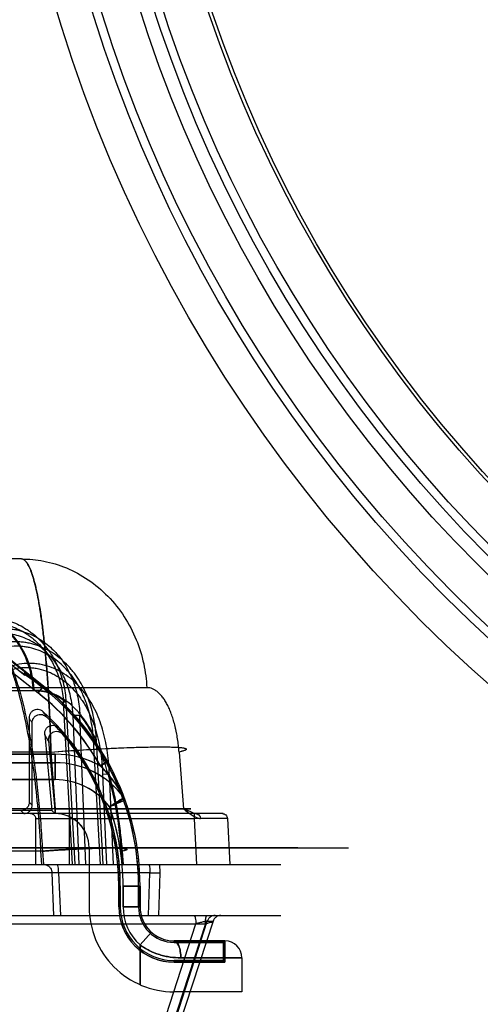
# Model space of a CAD drawing. Header units: millimetres. Extents: x 0 to 297, y 0 to 210.
# Tile 405 of 446: x 240.658 to 240.902, y 161.131 to 161.654. Entities that reach past the tile are written whole.
import ezdxf

# ---------------------------------------------------------------- set-up
doc = ezdxf.new("R2010")
doc.units = ezdxf.units.MM
doc.header["$LTSCALE"] = 16.335
doc.layers.get('0').update_dxf_attribs({"linetype": 'CONTINUOUS'})
for name, color, linetype in [('AXES_REF', 7, 'CONTINUOUS'), ('INTFCLR_1', 7, 'CONTINUOUS'), ('INTFCLR_144815', 7, 'CONTINUOUS'), ('INTFCLR_72935', 7, 'CONTINUOUS')]:
    doc.layers.add(name, color=color, linetype=linetype)

msp = doc.modelspace()

# ---------------------------------------------------------------- linework, layer by layer
at = {"color": 7, "linetype": 'Continuous'}
for centre, radius in [((241.415033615, 154.4105885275), 8.7262453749), ((241.415033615, 154.4105885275), 8.7255), ((241.415033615, 154.4105885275), 8.6696226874), ((241.415033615, 161.8787885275), 0.7695), ((241.415033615, 161.8787885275), 0.7515), ((241.415033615, 161.8787885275), 0.7272), ((241.415033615, 161.8787885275), 0.72), ((241.415033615, 161.8787885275), 0.7155), ((241.415033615, 161.8787885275), 0.693), ((241.415033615, 161.8787885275), 0.6912)]:
    msp.add_circle(centre, radius, dxfattribs=at)
at = {"color": 9, "linetype": 'Continuous'}
msp.add_circle((241.415033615, 161.8787885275), 0.747, dxfattribs=at)
at = {"color": 7, "linetype": 'Continuous'}
msp.add_arc((241.415033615, 154.4105885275), 8.64, 278.2771290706, 261.7228709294, dxfattribs=at)
at = {"layer": 'AXES_REF', "color": 9, "linetype": 'Continuous'}
msp.add_arc((241.415033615, 154.4105885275), 7.9600610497, 94.4118118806, 85.5881881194, dxfattribs=at)
at = {"layer": 'INTFCLR_1', "color": 9, "linetype": 'Continuous'}
for p, q in [((240.5687790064, 161.3803803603), (240.6704339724, 161.3001264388)), ((240.6676455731, 161.2965944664), (240.5754914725, 161.3693477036)), ((240.6704339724, 161.3001264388), (240.6676455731, 161.2965944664)), ((240.6767819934, 161.2640885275), (240.5937181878, 161.2640885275)), ((240.6767819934, 161.2505885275), (240.6767819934, 161.2640885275)), ((240.7045474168, 161.2601695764), (240.7006219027, 161.2579694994)), ((240.5834210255, 161.2595885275), (240.6767819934, 161.2595885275)), ((240.6767819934, 161.2505885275), (240.5834210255, 161.2505885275)), ((240.7105319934, 161.1941672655), (240.7113193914, 161.1941672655)), ((240.7127819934, 161.1830885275), (240.7127819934, 161.1941672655)), ((240.7127819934, 161.1941672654), (240.7217819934, 161.1941672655)), ((240.7217819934, 161.1941672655), (240.7217819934, 161.1830885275)), ((240.7105319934, 161.1830885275), (240.7113193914, 161.1830885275)), ((240.7127819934, 161.1830885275), (240.7217819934, 161.1830885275)), ((240.7277819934, 161.1696721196), (240.7217819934, 161.1629639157)), ((240.7217819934, 161.1629639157), (240.7217819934, 161.1418453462)), ((240.7397819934, 161.1643011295), (240.7397819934, 161.1650885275)), ((240.7667819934, 161.1650885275), (240.7397819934, 161.1650885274)), ((240.7757819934, 161.1560885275), (240.7433819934, 161.1560885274)), ((240.7757819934, 161.1560885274), (240.7757819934, 161.1380885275)), ((240.7397819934, 161.1546259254), (240.7397819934, 161.1538385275))]:
    msp.add_line(p, q, dxfattribs=at)
at = {"layer": 'INTFCLR_1', "color": 6, "linetype": 'Continuous'}
for p, q in [((240.67124764, 161.2745114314), (240.6750388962, 161.2341754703)), ((240.6731575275, 161.2711499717), (240.6767819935, 161.2325885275)), ((240.6750388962, 161.2341754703), (240.5956585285, 161.2341754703)), ((240.6750388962, 161.2341754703), (240.6767819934, 161.2325885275)), ((240.6767819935, 161.2325885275), (240.5956585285, 161.2325885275)), ((240.6947819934, 161.2145885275), (240.6947819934, 161.1830885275)), ((240.7105319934, 161.1941672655), (240.7105319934, 161.1830885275)), ((240.7113193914, 161.1830885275), (240.7113193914, 161.1941672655)), ((240.7209945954, 161.1941672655), (240.7209945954, 161.1830885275)), ((240.7397819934, 161.1643011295), (240.7659945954, 161.1643011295)), ((240.7667819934, 161.1650885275), (240.7659945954, 161.1643011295)), ((240.7659945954, 161.1546259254), (240.7659945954, 161.1643011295)), ((240.7667819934, 161.1650885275), (240.7667819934, 161.1538385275)), ((240.7659945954, 161.1546259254), (240.7397819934, 161.1546259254)), ((240.7397819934, 161.1538385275), (240.7667819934, 161.1538385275)), ((240.7667819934, 161.1538385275), (240.7659945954, 161.1546259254)), ((240.7757819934, 161.1380885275), (240.7397819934, 161.1380885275))]:
    msp.add_line(p, q, dxfattribs=at)
for centre, radius, start, end in [((240.5867819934, 161.1941672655), 0.134212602, 7.969999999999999e-08, 57.96701055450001), ((240.5867819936, 161.1941672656), 0.1304999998, 29.2687019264, 51.7098368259), ((240.5867819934, 161.1941672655), 0.124537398, 8.58e-08, 42.1835828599), ((240.5867819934, 161.1941672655), 0.12375, 0, 40.3671707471), ((240.6767819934, 161.2145885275), 0.018, 359.9999998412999, 89.9999998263), ((240.7397819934, 161.1830885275), 0.045, 179.9999999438, 270.0000000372), ((240.7397819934, 161.1830885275), 0.02925, 179.9999999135, 270.0000000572), ((240.7397819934, 161.1830885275), 0.028462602, 179.9999982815, 269.9999994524), ((240.7397819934, 161.1830885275), 0.018787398, 179.9999973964, 269.9999991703)]:
    msp.add_arc(centre, radius, start, end, dxfattribs=at)
at = {"layer": 'INTFCLR_1', "color": 9, "linetype": 'Continuous'}
for centre, radius, start, end in [((240.5867819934, 161.1941672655), 0.135, 4.8e-09, 51.70983681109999), ((240.5217874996, 161.1848120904), 0.1827065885, 29.3333055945, 30.5919308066), ((240.5167896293, 161.1845294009), 0.178756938, 28.9844215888, 30.2236357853), ((240.6767819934, 161.2145885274), 0.0495, 61.2091104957, 90.0000000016), ((240.6767819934, 161.2145885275), 0.045, 35.9421932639, 90.0000000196), ((240.6767819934, 161.2145885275), 0.036, 36.9379785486, 89.9999999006), ((240.9543153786, 160.8461217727), 0.4626661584, 121.4068663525, 122.5247898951), ((238.9523489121, 165.196655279), 4.3311386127, 293.8780516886, 293.9974452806), ((240.7095711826, 161.2383607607), 0.0045, 19.7944922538, 35.9421933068), ((240.5867819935, 161.1941672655), 0.126, 0, 19.4979757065), ((240.7397819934, 161.1830885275), 0.027, 179.9999999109, 228.1896851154), ((240.7397819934, 161.1830885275), 0.018, 180.0000000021, 270.0000000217), ((240.7667819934, 161.1560885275), 0.009000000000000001, 3.930000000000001e-08, 90.00000000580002)]:
    msp.add_arc(centre, radius, start, end, dxfattribs=at)
at = {"layer": 'INTFCLR_1', "color": 6, "linetype": 'Continuous'}
msp.add_ellipse((240.6145233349, 161.229306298), major_axis=(0.0559106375, 0.0708201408), ratio=0.8682237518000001, start_param=5e-10, end_param=0.1878270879, dxfattribs=at)
for points, knots in [([(240.6712476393, 161.2745114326), (240.6711977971, 161.2750417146), (240.6712659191, 161.2761001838), (240.6718665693, 161.2775273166), (240.6728722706, 161.2786253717), (240.6741660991, 161.2793038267), (240.6756322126, 161.2795094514), (240.6774051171, 161.2791624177), (240.6785274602, 161.2783870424), (240.6790638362, 161.2777951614)], [0, 0, 0, 0, 0.1412502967, 0.2754033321, 0.4031289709, 0.5283375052, 0.6553047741, 0.7881685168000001, 1, 1, 1, 1]), ([(240.6810682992, 161.2743180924), (240.6807093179, 161.2747403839), (240.6798455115, 161.2754833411), (240.6782905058, 161.2760935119), (240.676685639, 161.2761198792), (240.6751880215, 161.2755845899), (240.6740151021, 161.2745423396), (240.6732171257, 161.2730045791), (240.673095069, 161.2718144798), (240.6731575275, 161.2711499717)], [0, 0, 0, 0, 0.1447218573, 0.291633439, 0.4273440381, 0.5548339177, 0.6984010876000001, 0.8257248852, 1, 1, 1, 1])]:
    msp.add_open_spline(points, degree=3, knots=knots, dxfattribs=at)
at = {"layer": 'INTFCLR_1', "color": 9, "linetype": 'Continuous'}
for points, knots in [([(240.7006219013, 161.2579695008), (240.7012590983, 161.2573072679), (240.7025242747, 161.2559524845), (240.7043735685, 161.2538433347), (240.7061820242, 161.251636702), (240.7079286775, 161.2493448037), (240.7095852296, 161.2469952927), (240.7108731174, 161.2450122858), (240.7120849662, 161.243022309), (240.7127709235, 161.2418183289), (240.7132144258, 161.2410021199)], [0, 0, 0, 0, 0.1300951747, 0.2623599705, 0.3970211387, 0.5338913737, 0.6701900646, 0.8038829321, 0.8685247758, 1, 1, 1, 1]), ([(240.7217819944, 161.1629639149), (240.7225406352, 161.1624000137), (240.7241238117, 161.1613257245), (240.7274883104, 161.1594550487), (240.7306525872, 161.1581888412), (240.7334521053, 161.1573774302), (240.7353417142, 161.1569104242), (240.7386327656, 161.1562958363), (240.7414938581, 161.1560900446), (240.7433819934, 161.1560885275)], [0, 0, 0, 0, 0.1230810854, 0.2487228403, 0.5007835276, 0.5643916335, 0.6282307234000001, 0.7541487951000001, 1, 1, 1, 1]), ([(240.7433819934, 161.1560885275), (240.7433819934, 161.1571960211), (240.7432680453, 161.158847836), (240.7428265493, 161.1609919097), (240.7421843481, 161.1630698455), (240.7410035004, 161.1650885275), (240.7397819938, 161.1650885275)], [0, 0, 0, 0, 0.3274534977, 0.4897061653, 0.6388362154, 1, 1, 1, 1])]:
    msp.add_open_spline(points, degree=3, knots=knots, dxfattribs=at)
at = {"layer": 'INTFCLR_144815', "color": 9, "linetype": 'Continuous'}
for p, q in [((240.6589451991, 161.3675885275), (240.3729104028, 161.3675885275)), ((240.7253734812, 161.2993567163), (239.4518323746, 161.2993567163)), ((239.5301046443, 161.2979436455), (240.6656396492, 161.2979436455)), ((240.6811045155, 161.2918194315), (240.6826309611, 161.291921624)), ((240.6811045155, 161.2918194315), (240.6858610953, 161.2055885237)), ((240.6824557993, 161.2919136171), (240.6872200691, 161.2055885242)), ((240.6898614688, 161.2846561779), (240.6862869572, 161.2845619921)), ((240.6895217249, 161.2055885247), (240.6862869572, 161.2845619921)), ((240.6930979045, 161.2055885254), (240.6898614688, 161.2846561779)), ((240.6989030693, 161.2716092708), (240.6971049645, 161.2715052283)), ((240.7007555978, 161.205588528), (240.6971049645, 161.2715052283)), ((240.7022995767, 161.2055885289), (240.6986420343, 161.2715994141)), ((240.6745203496, 161.2652408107), (240.6301268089, 161.2652408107)), ((240.6745203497, 161.2652408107), (240.676732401, 161.235147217)), ((240.7424554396, 161.2652408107), (240.7447450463, 161.2351471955)), ((240.7054423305, 161.2534519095), (240.7019476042, 161.2533578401)), ((240.7019476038, 161.2533578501), (240.7039938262, 161.2055885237)), ((240.7054422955, 161.2534520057), (240.7074913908, 161.2055885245)), ((240.6767324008, 161.2351472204), (240.6290308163, 161.2351472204)), ((240.6767324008, 161.2351472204), (240.6767324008, 161.2325885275)), ((240.6767324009, 161.2351472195), (240.7473549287, 161.235121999)), ((240.7657795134, 161.2325885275), (240.567551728, 161.2325885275)), ((240.7504574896, 161.2298885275), (240.6661319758, 161.2298885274)), ((240.6664278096, 161.2298885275), (240.6664278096, 161.2055885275)), ((240.6841319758, 161.2325885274), (240.6841319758, 161.2055885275)), ((240.7504574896, 161.2325885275), (240.7504574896, 161.2298885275)), ((240.7680654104, 161.2300298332), (240.7504574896, 161.2298885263)), ((240.7504574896, 161.2298885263), (240.7517606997, 161.2055885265)), ((240.7680654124, 161.2300298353), (240.7537855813, 161.2300298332)), ((240.7680654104, 161.2300298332), (240.7693776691, 161.2055885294)), ((240.805378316, 161.2145099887), (240.3532477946, 161.2145099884)), ((240.8323762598, 161.2142743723), (240.3641395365, 161.2142743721)), ((240.6699963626, 161.2126538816), (240.6282324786, 161.2126538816)), ((240.6697825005, 161.2055885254), (240.6692621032, 161.2126538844)), ((240.6699964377, 161.2126538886), (240.6705171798, 161.2055885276)), ((240.7117104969, 161.2126538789), (240.7122425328, 161.2055885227)), ((240.7129680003, 161.2055885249), (240.7124355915, 161.212653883)), ((239.3401444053, 161.2055885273), (240.7963786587, 161.2055885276)), ((240.7321034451, 161.2055885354), (240.7321954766, 161.2012455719)), ((240.7269170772, 161.2012455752), (240.5422312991, 161.2012455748)), ((240.678617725, 161.2012455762), (240.6750551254, 161.2012455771)), ((240.6786177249, 161.2012455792), (240.6795392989, 161.1785885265)), ((240.7262857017, 161.1785885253), (240.7269170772, 161.2012455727)), ((240.7269170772, 161.2012455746), (240.7321954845, 161.2012455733)), ((240.7321954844, 161.2012455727), (240.7315650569, 161.1785885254)), ((239.3118787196, 161.1785885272), (240.7963776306, 161.1785885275)), ((240.631915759, 160.8040912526), (240.7513735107, 161.1741277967)), ((240.7564173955, 161.1741277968), (240.6355067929, 160.8040912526)), ((240.6370876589, 160.8027074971), (240.7574388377, 161.1755115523)), ((240.760469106, 161.1755115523), (240.6386542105, 160.8027074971)), ((240.647946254, 161.1741277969), (240.7564173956, 161.1741277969)), ((240.7574388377, 161.1755115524), (240.760469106, 161.1755115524)), ((240.7605703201, 161.1754861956), (240.7604929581, 161.1755119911))]:
    msp.add_line(p, q, dxfattribs=at)
at = {"layer": 'INTFCLR_144815', "color": 7, "linetype": 'Continuous'}
for p, q in [((240.7471009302, 161.2333289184), (240.7447454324, 161.2351472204)), ((240.7487293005, 161.2334536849), (240.7447454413, 161.2351472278)), ((240.7680654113, 161.2300298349), (240.7504574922, 161.229888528)), ((240.7517606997, 161.2055885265), (240.7595437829, 161.2055885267)), ((240.7595437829, 161.2055885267), (240.7693776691, 161.2055885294))]:
    msp.add_line(p, q, dxfattribs=at)
at = {"layer": 'INTFCLR_144815', "color": 6, "linetype": 'Continuous'}
msp.add_line((240.6750551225, 161.201245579), (240.6759756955, 161.1785885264), dxfattribs=at)
at = {"layer": 'INTFCLR_144815', "color": 9, "linetype": 'Continuous'}
for points, knots in [([(240.6745203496, 161.2652408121), (240.6744763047, 161.2670322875), (240.674402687, 161.2697152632), (240.6742891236, 161.2732857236), (240.6741063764, 161.2785398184), (240.6737818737, 161.2862551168), (240.6732361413, 161.2963127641), (240.6727397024, 161.3036826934), (240.6723722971, 161.3084813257), (240.6721240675, 161.3115699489), (240.6716789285, 161.3167399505), (240.6709885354, 161.323778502), (240.6700620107, 161.3317258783), (240.6692799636, 161.3373713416), (240.6687256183, 161.3409237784), (240.668368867, 161.3431086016), (240.6677545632, 161.3466261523), (240.6668404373, 161.3512158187), (240.6656529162, 161.3560917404), (240.6646641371, 161.3593402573), (240.6639679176, 161.3612319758), (240.6635481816, 161.3622921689), (240.6628614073, 161.3638457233), (240.6618598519, 161.3656308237), (240.6605333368, 161.3671471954), (240.6594252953, 161.3675885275), (240.6589451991, 161.3675885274)], [0, 0, 0, 0, 0.0510542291, 0.0764656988, 0.1017730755, 0.2008328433, 0.2964614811, 0.3887282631, 0.411268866, 0.4335735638, 0.477006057, 0.5591051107, 0.63505216, 0.7049456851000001, 0.7214605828, 0.7374846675, 0.7680145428, 0.8231897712, 0.8707761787, 0.9109480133, 0.9198311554, 0.9281998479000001, 0.9434305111, 0.968202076, 0.9863221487, 1, 1, 1, 1]), ([(240.6589451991, 161.3675885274), (240.6628836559, 161.3675885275), (240.6710241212, 161.3668023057), (240.6830755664, 161.3631582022), (240.6946848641, 161.356867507), (240.7051129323, 161.348082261), (240.7137197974, 161.3372574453), (240.7200767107, 161.3250705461), (240.7240296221, 161.3122958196), (240.7251677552, 161.3036056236), (240.7253734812, 161.2993567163)], [0, 0, 0, 0, 0.1126275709, 0.232195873, 0.3577199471, 0.4875755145, 0.6194790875, 0.750682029, 0.8783521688, 1, 1, 1, 1]), ([(240.6589451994, 161.3675885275), (240.6594260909, 161.3675885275), (240.6605405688, 161.3671439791), (240.661561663, 161.3659695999), (240.6623885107, 161.3646923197), (240.6633212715, 161.3629026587), (240.6644317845, 161.360099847), (240.6654071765, 161.3568983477), (240.6660718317, 161.3543427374), (240.6664657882, 161.3527035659), (240.66709466, 161.3499446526), (240.6679902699, 161.3454348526), (240.6690652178, 161.3389244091), (240.669791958, 161.3336733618), (240.6702600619, 161.3299305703), (240.6705804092, 161.3272545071), (240.671128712, 161.3223581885), (240.6718421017, 161.3150631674), (240.6724580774, 161.307524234), (240.6728476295, 161.3020373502), (240.6730615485, 161.2987863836), (240.6733742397, 161.2937767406), (240.673787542, 161.286135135), (240.6742218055, 161.2757773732), (240.6744333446, 161.2687825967), (240.6745203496, 161.2652408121)], [0, 0, 0, 0, 0.013700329, 0.0319896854, 0.0436476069, 0.0570671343, 0.0893925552, 0.1293707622, 0.1523525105, 0.1646162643, 0.1773984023, 0.2329669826, 0.2955698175, 0.3653665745, 0.3839757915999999, 0.4030306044, 0.4421500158, 0.5243389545, 0.6118418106, 0.6576374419, 0.6810495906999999, 0.7046601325, 0.8006369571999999, 0.8990660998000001, 1, 1, 1, 1]), ([(240.6252715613, 161.3405885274), (240.6276274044, 161.3405885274), (240.6325064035, 161.3400951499), (240.6397231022, 161.3378097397), (240.6466692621, 161.3338677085), (240.6529009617, 161.3283697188), (240.6580387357, 161.3216033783), (240.6618305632, 161.3139940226), (240.6638160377, 161.3072761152), (240.6645968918, 161.3025472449), (240.6648399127, 161.3002241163), (240.6649382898, 161.2989167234), (240.6649746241, 161.2982672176), (240.6649896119, 161.2979436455)], [0, 0, 0, 0, 0.1100914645, 0.2273674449, 0.3512897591, 0.4805754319, 0.6130534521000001, 0.7458289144, 0.8757367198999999, 0.9387342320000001, 0.9696026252, 0.9848628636, 1, 1, 1, 1]), ([(240.6656396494, 161.2979436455), (240.6655167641, 161.3005975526), (240.6648386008, 161.3060181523), (240.6624819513, 161.3139928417), (240.6586912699, 161.3216034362), (240.6535555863, 161.3283694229), (240.6473255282, 161.3338675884), (240.6403837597, 161.3378095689), (240.6342740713, 161.3397436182), (240.6300234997, 161.3403853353), (240.6276707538, 161.3405599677), (240.6265106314, 161.3405885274), (240.6259355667, 161.3405885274)], [0, 0, 0, 0, 0.1241681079, 0.2540877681, 0.3868697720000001, 0.5193465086, 0.6486219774, 0.7725260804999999, 0.8897785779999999, 0.9457892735, 0.9731232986, 1, 1, 1, 1]), ([(240.6368237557, 161.3362812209), (240.6396470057, 161.336608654), (240.6439696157, 161.336600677), (240.6488926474, 161.3357196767), (240.6516664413, 161.3349725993), (240.6557755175, 161.333608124), (240.6597051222, 161.3316482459), (240.6633111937, 161.3291928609), (240.6656591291, 161.3274036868), (240.6684230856, 161.3249290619), (240.6709302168, 161.3221714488), (240.6727811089, 161.3198042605), (240.6754022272, 161.3160873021), (240.6775749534, 161.3120368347), (240.679264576, 161.3077839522), (240.680272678, 161.304864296), (240.6816921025, 161.2996342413), (240.6823090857, 161.2950049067), (240.6824557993, 161.291913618)], [0, 0, 0, 0, 0.1195687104, 0.1796928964, 0.2100658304, 0.2403376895, 0.3618120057, 0.3928294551, 0.4238606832, 0.485935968, 0.5486059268, 0.5803730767, 0.612299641, 0.7399176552, 0.772238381, 0.8048151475, 0.8698047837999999, 1, 1, 1, 1]), ([(240.63792178, 161.3337144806), (240.6405778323, 161.3340220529), (240.644645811, 161.3340124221), (240.6492789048, 161.3331803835), (240.6518912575, 161.3324751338), (240.6557647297, 161.3311873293), (240.6594697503, 161.3293380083), (240.6628722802, 161.327023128), (240.6650899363, 161.3253353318), (240.6677017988, 161.3230002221), (240.6700744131, 161.3203994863), (240.6718272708, 161.3181659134), (240.6743133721, 161.314657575), (240.6763796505, 161.3108345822), (240.6779943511, 161.306819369), (240.6789608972, 161.3040617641), (240.6803302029, 161.2991199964), (240.6809427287, 161.2947438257), (240.6811045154, 161.2918194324)], [0, 0, 0, 0, 0.1191395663, 0.1791054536, 0.2094124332, 0.2396275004, 0.3609596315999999, 0.3919631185, 0.4229886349, 0.4850747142, 0.5477804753, 0.5795754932, 0.6115362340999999, 0.7393483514, 0.7717279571, 0.8043681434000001, 0.8694952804, 1, 1, 1, 1]), ([(240.6862869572, 161.2845619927), (240.6861611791, 161.2876274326), (240.6856113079, 161.2922140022), (240.6843006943, 161.2974133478), (240.6833603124, 161.3003194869), (240.6817753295, 161.3045536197), (240.6793731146, 161.3092553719), (240.6763264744, 161.3135024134), (240.674414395, 161.315768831), (240.671426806, 161.3189507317), (240.6680191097, 161.3217175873), (240.6642980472, 161.3239243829), (240.6617541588, 161.3252346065), (240.6584580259, 161.3265714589), (240.655034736, 161.3274888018), (240.6522464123, 161.3279603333), (240.6480254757, 161.3284029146), (240.6444408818, 161.3282019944), (240.6416620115, 161.3276885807)], [0, 0, 0, 0, 0.1307039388, 0.1956436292, 0.228211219, 0.2607779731, 0.3882428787, 0.4514455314, 0.4831291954, 0.5144954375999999, 0.6373872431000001, 0.6680726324, 0.6987582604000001, 0.7592205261, 0.8192108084, 0.8493332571, 0.8796108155, 1, 1, 1, 1]), ([(240.6427600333, 161.330132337), (240.6457161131, 161.330676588), (240.6495273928, 161.3308913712), (240.6540155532, 161.3304249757), (240.6569767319, 161.3299275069), (240.6606100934, 161.3289585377), (240.664107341, 161.3275450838), (240.6668047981, 161.3261599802), (240.6707437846, 161.3238286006), (240.6743498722, 161.3209051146), (240.6775063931, 161.3175407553), (240.6795227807, 161.3151469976), (240.6827299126, 161.3106653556), (240.6852484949, 161.3057023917), (240.686899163, 161.3012358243), (240.6878736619, 161.2981737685), (240.6892194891, 161.2927015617), (240.6897598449, 161.2878769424), (240.6898614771, 161.2846561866)], [0, 0, 0, 0, 0.1211895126, 0.151636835, 0.1819146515, 0.2421699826, 0.3028393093, 0.3336065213, 0.3643565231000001, 0.4873455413, 0.5186998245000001, 0.5503572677, 0.6134640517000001, 0.7405722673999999, 0.7730161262, 0.8054479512, 0.8700775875, 1, 1, 1, 1]), ([(240.6692620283, 161.2126538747), (240.6691804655, 161.2143140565), (240.669003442, 161.2176273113), (240.6685955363, 161.2241947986), (240.6677541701, 161.2353791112), (240.6664766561, 161.2479175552), (240.6650524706, 161.25865517), (240.6642727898, 161.2638700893), (240.6638091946, 161.2667972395), (240.6626747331, 161.2736957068), (240.6605685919, 161.2847282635), (240.6577202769, 161.296043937), (240.655602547, 161.3029960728), (240.6542273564, 161.3071973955), (240.6518270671, 161.3137936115), (240.6481805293, 161.3219404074), (240.6445939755, 161.327733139), (240.6427600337, 161.3301323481)], [0, 0, 0, 0, 0.0409634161, 0.0817682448, 0.1621610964, 0.3173623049, 0.3922819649, 0.429081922, 0.4473061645, 0.4653182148, 0.6013741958, 0.7239826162, 0.7526347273, 0.7804673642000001, 0.8329182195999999, 0.9255775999, 1, 1, 1, 1]), ([(240.698642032, 161.2715994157), (240.6984891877, 161.2750754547), (240.6977424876, 161.2820161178), (240.6957645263, 161.2896356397), (240.6939232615, 161.2945315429), (240.6925526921, 161.2977368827), (240.6905798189, 161.3016042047), (240.6882453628, 161.3052588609), (240.6861598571, 161.3080237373), (240.6839433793, 161.3106576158), (240.6809318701, 161.3136906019), (240.6776023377, 161.3163415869), (240.6747664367, 161.3182025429), (240.6718229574, 161.3198761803), (240.6679716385, 161.3215934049), (240.6639374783, 161.3227721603), (240.6606417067, 161.3233692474), (240.6573035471, 161.3237323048), (240.6530893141, 161.3237338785), (240.6497551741, 161.3232474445), (240.6481138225, 161.3228860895)], [0, 0, 0, 0, 0.1270359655, 0.2540180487, 0.2860764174, 0.3179689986, 0.3812600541, 0.4443491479, 0.4760170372, 0.5076518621, 0.569982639, 0.6317207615, 0.6626474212, 0.6937541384, 0.7552738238, 0.8161324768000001, 0.8466883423, 0.8774741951, 0.9386376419, 1, 1, 1, 1]), ([(240.6971049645, 161.2715052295), (240.6969185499, 161.2748549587), (240.6961440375, 161.2815254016), (240.6942048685, 161.288842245), (240.6924233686, 161.2935329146), (240.6911041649, 161.2965956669), (240.6892144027, 161.300287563), (240.6869854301, 161.3037753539), (240.6849990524, 161.3064122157), (240.6828929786, 161.3089212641), (240.6800359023, 161.3118084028), (240.6768815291, 161.3143341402), (240.6741977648, 161.3161067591), (240.6714162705, 161.3176985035), (240.6677816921, 161.3193343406), (240.6639749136, 161.3204579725), (240.6608679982, 161.3210296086), (240.6577250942, 161.321378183), (240.6537599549, 161.3213866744), (240.6506238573, 161.3209283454), (240.6490812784, 161.3205872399)], [0, 0, 0, 0, 0.128678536, 0.2567629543, 0.2890226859, 0.3210857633, 0.3846329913, 0.4478671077, 0.4795655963, 0.5112040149, 0.5734604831, 0.6350153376, 0.6658081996, 0.6967504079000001, 0.7578619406, 0.8182111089, 0.8484726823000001, 0.8789389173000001, 0.9394047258, 1, 1, 1, 1]), ([(240.7054423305, 161.2534519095), (240.7053225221, 161.2572307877), (240.7048934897, 161.2629040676), (240.7038233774, 161.2694492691), (240.7030214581, 161.2731645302), (240.7016247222, 161.2786649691), (240.6993863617, 161.2849280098), (240.6963060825, 161.2907851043), (240.6942884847, 161.2939814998), (240.6921081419, 161.2970477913), (240.689673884, 161.2999143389), (240.6869884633, 161.3025263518), (240.684151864, 161.3049397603), (240.6810831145, 161.3070503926), (240.6778152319, 161.3087948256), (240.6744388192, 161.3102762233), (240.6709026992, 161.3113504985), (240.6672793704, 161.3119752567), (240.6636134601, 161.3122947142), (240.6589877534, 161.3121085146), (240.6553664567, 161.3113373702), (240.6535971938, 161.3108060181)], [0, 0, 0, 0, 0.1263176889, 0.1896567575, 0.2214533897, 0.2532710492, 0.3792700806, 0.4423517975, 0.4740328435, 0.5054936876, 0.5680123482, 0.5993182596, 0.6305764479, 0.6923759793, 0.7232559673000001, 0.7542350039, 0.8154680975, 0.8460950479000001, 0.8769616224, 0.9382797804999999, 1, 1, 1, 1]), ([(240.6526297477, 161.308748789), (240.6542902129, 161.3092534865), (240.6576933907, 161.309984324), (240.6620435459, 161.3101553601), (240.6654934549, 161.309846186), (240.668909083, 161.3092447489), (240.6722443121, 161.3082152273), (240.6754300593, 161.3067977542), (240.6785199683, 161.3051265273), (240.6814245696, 161.303107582), (240.6841092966, 161.3007967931), (240.6866596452, 161.2982939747), (240.6889731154, 161.2955461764), (240.6910496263, 161.2926067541), (240.6929774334, 161.2895361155), (240.6959331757, 161.2838937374), (240.698095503, 161.2778599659), (240.6994609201, 161.2725506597), (240.7002545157, 161.2689490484), (240.701334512, 161.2625770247), (240.7017831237, 161.2570478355), (240.7019476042, 161.2533578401)], [0, 0, 0, 0, 0.0605759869, 0.1208195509, 0.1511838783, 0.1813429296, 0.2417568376, 0.2723830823, 0.3029546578, 0.364270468, 0.395354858, 0.4265274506, 0.488916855, 0.5203769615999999, 0.5521029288, 0.6154045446, 0.7423768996, 0.7745526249, 0.8067629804, 0.8710742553, 1, 1, 1, 1]), ([(240.6535971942, 161.3108060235), (240.6546558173, 161.3080220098), (240.6561805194, 161.3035477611), (240.657774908, 161.2981481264), (240.6587199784, 161.2946935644), (240.6601597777, 161.2891477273), (240.6617321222, 161.2821958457), (240.6632600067, 161.2742942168), (240.6643455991, 161.2680539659), (240.6653196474, 161.2618480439), (240.6665752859, 161.252879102), (240.66791577, 161.2413286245), (240.6691638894, 161.2271300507), (240.6697570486, 161.2175230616), (240.6699964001, 161.2126538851)], [0, 0, 0, 0, 0.0894776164, 0.1418886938, 0.1691245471, 0.1970664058, 0.3140128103, 0.3831519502, 0.4388267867, 0.5042844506, 0.5718586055, 0.7108822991, 0.8535472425, 1, 1, 1, 1]), ([(240.6649896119, 161.2979436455), (240.6665319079, 161.2979428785), (240.6696154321, 161.2976953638), (240.6741404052, 161.2965401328), (240.6784762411, 161.294620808), (240.6811647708, 161.2928838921), (240.6824557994, 161.2919136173)], [0, 0, 0, 0, 0.2462311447, 0.4912230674, 0.7421633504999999, 1, 1, 1, 1]), ([(240.6986420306, 161.2715994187), (240.6976782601, 161.2735937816), (240.6956249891, 161.2774660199), (240.6929364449, 161.2815692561), (240.6910014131, 161.2841049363), (240.6901201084, 161.2851921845), (240.6891494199, 161.2863266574), (240.6872400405, 161.2884227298), (240.6841562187, 161.2912901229), (240.6804909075, 161.2938022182), (240.6778327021, 161.2951741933), (240.6763069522, 161.2958418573), (240.6740288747, 161.2967241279), (240.6704911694, 161.2976704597), (240.6672536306, 161.2979436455), (240.6656396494, 161.2979436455)], [0, 0, 0, 0, 0.1489683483, 0.2944108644, 0.3292432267, 0.3634630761, 0.3885221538, 0.4296476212, 0.5541283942, 0.6707652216, 0.727181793, 0.7550842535, 0.7827361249, 0.8914540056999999, 1, 1, 1, 1]), ([(240.7424554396, 161.2652408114), (240.742365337, 161.2664231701), (240.7421428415, 161.2687600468), (240.7416795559, 161.2722150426), (240.7412352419, 161.274758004), (240.7408984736, 161.2764235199), (240.7406669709, 161.2775084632), (240.7402430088, 161.2793445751), (240.7395706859, 161.2818676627), (240.7387940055, 161.2842938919), (240.7381176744, 161.2861352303), (240.7374299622, 161.2878485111), (240.736522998, 161.2898389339), (240.735334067, 161.2920170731), (240.7342605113, 161.293648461), (240.7333617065, 161.2948117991), (240.7324836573, 161.2958322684), (240.7313555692, 161.296938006), (240.7301376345, 161.2978444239), (240.7291437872, 161.2984123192), (240.7281670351, 161.2988647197), (240.7269146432, 161.2992520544), (240.725881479, 161.2993563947), (240.7253734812, 161.2993567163)], [0, 0, 0, 0, 0.08712088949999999, 0.1724187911, 0.2560556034, 0.2767237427, 0.2972609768, 0.3375601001, 0.4151643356, 0.4890306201, 0.5246350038, 0.559266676, 0.6246546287, 0.6852087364, 0.7414200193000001, 0.76791806, 0.7931714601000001, 0.8402918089, 0.8836711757, 0.9042761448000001, 0.9242977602, 0.9626769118, 1, 1, 1, 1]), ([(240.6898615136, 161.2846562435), (240.6913030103, 161.2828715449), (240.693515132, 161.279723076), (240.6958472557, 161.2757052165), (240.6973149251, 161.2728908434), (240.6995410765, 161.2683014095), (240.7025539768, 161.2607956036), (240.7048034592, 161.253375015), (240.7060066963, 161.2487504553), (240.7064951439, 161.2468002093), (240.7073151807, 161.2433291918), (240.7088095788, 161.2361877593), (240.7101487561, 161.2278215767), (240.7110241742, 161.2203512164), (240.7114453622, 161.2159707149), (240.7116270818, 161.21376102), (240.711710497, 161.212653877)], [0, 0, 0, 0, 0.090281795, 0.150978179, 0.1827391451, 0.2151716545, 0.3516918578, 0.5004393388, 0.5199902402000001, 0.5397442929, 0.5795570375, 0.6603392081, 0.82682356, 0.9127508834, 0.9563068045, 1, 1, 1, 1]), ([(240.6745203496, 161.2652408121), (240.6795971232, 161.2656136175), (240.6899345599, 161.2663156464), (240.7028361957, 161.2670383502), (240.7130779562, 161.2674938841), (240.7202672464, 161.2677494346), (240.7268424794, 161.2679095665), (240.7326195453, 161.2679712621), (240.7374533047, 161.2679267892), (240.7408323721, 161.2678082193), (240.7429933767, 161.2676413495), (240.7441828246, 161.2675165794), (240.7451264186, 161.2673423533), (240.745793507, 161.2672139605), (240.7465818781, 161.2667341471), (240.7455298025, 161.2660452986), (240.7443483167, 161.2657276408), (240.7431446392, 161.2653970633), (240.7424554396, 161.2652408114)], [0, 0, 0, 0, 0.2001520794, 0.4073868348, 0.5080600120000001, 0.6032432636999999, 0.6902388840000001, 0.7666588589, 0.830409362, 0.8802503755, 0.8996750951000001, 0.9154428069, 0.9276356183, 0.9363697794, 0.9447333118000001, 0.9535089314, 0.9722135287, 1, 1, 1, 1]), ([(240.6745203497, 161.2652408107), (240.6801511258, 161.2656542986), (240.6910970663, 161.2663913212), (240.7044953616, 161.2671221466), (240.7145158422, 161.267549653), (240.7212534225, 161.2677768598), (240.7273322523, 161.2679165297), (240.7326680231, 161.2679684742), (240.7371811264, 161.2679307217), (240.7408230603, 161.2678120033), (240.7435082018, 161.2676059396), (240.7451968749, 161.2673720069), (240.7459904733, 161.2670995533), (240.7463376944, 161.2668966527), (240.7463055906, 161.2665500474), (240.7459530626, 161.2663276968), (240.7454389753, 161.2660724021), (240.7446564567, 161.2658070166), (240.7436415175, 161.2655191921), (240.7428771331, 161.265336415), (240.7424554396, 161.2652408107)], [0, 0, 0, 0, 0.2218662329, 0.4311005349, 0.5272704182, 0.6159927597, 0.6960067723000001, 0.7662186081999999, 0.8256320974, 0.8734663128, 0.9090779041, 0.9321468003, 0.9390321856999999, 0.943167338, 0.9461165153, 0.9508379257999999, 0.9584446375, 0.9691545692, 0.983008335, 1, 1, 1, 1]), ([(240.7124355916, 161.2126538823), (240.7121906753, 161.2159033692), (240.7115771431, 161.2223186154), (240.7102741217, 161.231790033), (240.7088677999, 161.2394860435), (240.7075480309, 161.245457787), (240.7065212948, 161.2495952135), (240.7057932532, 161.2522385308), (240.7054424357, 161.2534516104)], [0, 0, 0, 0, 0.235788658, 0.4661480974, 0.691585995, 0.8016394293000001, 0.9086289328, 1, 1, 1, 1]), ([(240.7447454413, 161.2351472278), (240.7454510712, 161.2351413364), (240.7465077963, 161.2351303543), (240.7476293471, 161.2351202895), (240.7493212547, 161.2350805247), (240.7472593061, 161.2350672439), (240.7458815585, 161.23505918), (240.7432963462, 161.2350516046), (240.7405580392, 161.2350482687), (240.7378278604, 161.2350464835), (240.7345321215, 161.2350457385), (240.7299115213, 161.2350474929), (240.7255386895, 161.2350509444), (240.7223834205, 161.2350544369), (240.7201036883, 161.2350571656), (240.7159215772, 161.235062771), (240.7096870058, 161.2350724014), (240.7039358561, 161.2350833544), (240.699951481, 161.235091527), (240.69720262, 161.2350972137), (240.6923262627, 161.2351075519), (240.6852706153, 161.235125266), (240.6795975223, 161.2351394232), (240.6767324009, 161.2351472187)], [0, 0, 0, 0, 0.0279237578, 0.0388277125, 0.0514394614, 0.06924433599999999, 0.0819776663, 0.1170287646, 0.1645904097, 0.1931085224, 0.2245699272, 0.2951622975, 0.3758634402, 0.3976372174, 0.4200189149, 0.4660761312, 0.5631292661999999, 0.6667302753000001, 0.6936577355, 0.7207970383, 0.7755068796, 0.8866226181, 1, 1, 1, 1]), ([(240.6637721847, 161.2325885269), (240.664049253, 161.2325885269), (240.6646082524, 161.2324986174), (240.6653606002, 161.23210789), (240.6659575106, 161.2314999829), (240.6663400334, 161.2307359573), (240.6664278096, 161.2301699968), (240.6664278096, 161.2298885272)], [0, 0, 0, 0, 0.1984212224, 0.39744828, 0.5974517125, 0.7984267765, 1, 1, 1, 1]), ([(240.7512029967, 161.232588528), (240.7515167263, 161.232588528), (240.7521784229, 161.2324608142), (240.753036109, 161.231891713), (240.7536164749, 161.2310283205), (240.7537692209, 161.2303557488), (240.7537855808, 161.2300298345)], [0, 0, 0, 0, 0.2360867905, 0.4931181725, 0.7544352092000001, 1, 1, 1, 1]), ([(240.7654306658, 161.2325885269), (240.7657505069, 161.2325885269), (240.7664230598, 161.2324616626), (240.7672977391, 161.231894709), (240.7678919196, 161.2310310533), (240.7680487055, 161.2303560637), (240.7680654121, 161.2300298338)], [0, 0, 0, 0, 0.238267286, 0.4963132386, 0.7566549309, 1, 1, 1, 1]), ([(240.711710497, 161.212653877), (240.712046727, 161.2127300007), (240.7126409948, 161.2128665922), (240.7134004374, 161.2131212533), (240.7138958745, 161.213279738), (240.7143380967, 161.2137565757), (240.7126347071, 161.2141613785), (240.7112848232, 161.2142112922), (240.7085581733, 161.2143467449), (240.7055996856, 161.2143581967), (240.7019671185, 161.2143253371), (240.6978640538, 161.2142232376), (240.6933674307, 161.214063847), (240.6886136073, 161.2138521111), (240.6837240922, 161.2135965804), (240.6772576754, 161.2132150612), (240.672435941, 161.21288713), (240.6692620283, 161.2126538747)], [0, 0, 0, 0, 0.0216891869, 0.0384882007, 0.0497822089, 0.0556104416, 0.0722442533, 0.1195311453, 0.1693476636, 0.2330897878, 0.3095170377, 0.3965332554, 0.4917474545, 0.5924582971, 0.6959512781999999, 0.7997757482, 1, 1, 1, 1]), ([(240.6699964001, 161.2126538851), (240.6707671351, 161.212710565), (240.6723260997, 161.2128230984), (240.6755017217, 161.2130436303), (240.6795543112, 161.2133077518), (240.6844621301, 161.2135974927), (240.6893529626, 161.2138533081), (240.6941079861, 161.2140652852), (240.6986055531, 161.21422484), (240.7027091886, 161.2143271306), (240.7063417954, 161.2143598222), (240.7092998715, 161.2143489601), (240.7120247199, 161.2142117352), (240.7133736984, 161.2141660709), (240.715072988, 161.2137552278), (240.7146267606, 161.2132806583), (240.714130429, 161.2131216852), (240.7133681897, 161.212866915), (240.7127725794, 161.2127300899), (240.7124355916, 161.2126538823)], [0, 0, 0, 0, 0.0486125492, 0.0983187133, 0.2002375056, 0.3040715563, 0.4075742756, 0.5082928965, 0.6035104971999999, 0.6905233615, 0.7669385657, 0.8306584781, 0.8804425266, 0.9276635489, 0.9442273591, 0.9500869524, 0.9614238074, 0.9782671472, 1, 1, 1, 1]), ([(240.6706344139, 161.2055885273), (240.6714598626, 161.2055885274), (240.6729152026, 161.2051528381), (240.674556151, 161.2035346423), (240.6750264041, 161.2020822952), (240.6750551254, 161.2012455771)], [0, 0, 0, 0, 0.3656769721, 0.6291122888, 1, 1, 1, 1]), ([(240.678617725, 161.2012455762), (240.6786159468, 161.201512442), (240.6785989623, 161.2023047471), (240.6784837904, 161.2036510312), (240.6783121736, 161.2047231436), (240.6779656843, 161.2055885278), (240.6777596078, 161.2055885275)], [0, 0, 0, 0, 0.1771615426, 0.5299950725, 0.8631970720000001, 1, 1, 1, 1]), ([(240.7263586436, 161.2055885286), (240.7265080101, 161.2055885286), (240.7267956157, 161.2050699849), (240.7269671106, 161.2036901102), (240.7269823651, 161.202275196), (240.7269170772, 161.2012455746)], [0, 0, 0, 0, 0.09977853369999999, 0.3108199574, 1, 1, 1, 1]), ([(240.7503612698, 161.1785885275), (240.7505229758, 161.1785885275), (240.75089434, 161.1780899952), (240.7512420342, 161.1766396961), (240.7513714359, 161.1751847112), (240.7513735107, 161.1741277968)], [0, 0, 0, 0, 0.1031172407, 0.3260215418, 1, 1, 1, 1]), ([(240.7564173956, 161.1741277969), (240.7564184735, 161.1746768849), (240.7564851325, 161.1759823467), (240.7566609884, 161.1773190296), (240.7571257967, 161.1785885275), (240.7574296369, 161.1785885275)], [0, 0, 0, 0, 0.3517099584, 0.805380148, 1, 1, 1, 1]), ([(240.7615453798, 161.1785885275), (240.7611046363, 161.1785885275), (240.760191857, 161.1784439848), (240.758948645, 161.1777977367), (240.7579672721, 161.1767831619), (240.7575512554, 161.1759420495), (240.7574124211, 161.1755119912)], [0, 0, 0, 0, 0.2409787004, 0.4956984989, 0.7529145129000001, 1, 1, 1, 1]), ([(240.7615984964, 161.1785885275), (240.7611549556, 161.1785885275), (240.7602370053, 161.1784441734), (240.7589860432, 161.1777984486), (240.7579979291, 161.176783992), (240.7575786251, 161.1759419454), (240.7574388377, 161.1755115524)], [0, 0, 0, 0, 0.2415412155, 0.4965541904, 0.7535663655, 1, 1, 1, 1]), ([(240.7646287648, 161.1785885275), (240.7641852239, 161.1785885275), (240.7632672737, 161.1784441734), (240.7620163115, 161.1777984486), (240.7610281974, 161.176783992), (240.7606088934, 161.1759419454), (240.760469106, 161.1755115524)], [0, 0, 0, 0, 0.2415412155, 0.4965541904, 0.7535663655, 1, 1, 1, 1]), ([(240.7646702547, 161.1785885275), (240.7642262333, 161.1785885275), (240.7633060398, 161.178443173), (240.7620500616, 161.1777994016), (240.7610559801, 161.1767852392), (240.7606336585, 161.1759425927), (240.7604929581, 161.1755119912)], [0, 0, 0, 0, 0.2412372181, 0.496779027, 0.753881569, 1, 1, 1, 1]), ([(240.757412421, 161.1755119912), (240.7566615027, 161.175511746), (240.7553111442, 161.1751161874), (240.7533038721, 161.1746615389), (240.7520326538, 161.1743139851), (240.7513735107, 161.1741277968)], [0, 0, 0, 0, 0.3633821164, 0.6685484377, 1, 1, 1, 1]), ([(240.7564173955, 161.1741277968), (240.7569532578, 161.1742792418), (240.7579519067, 161.1745164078), (240.7591851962, 161.1750775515), (240.7604263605, 161.1750456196), (240.76057032, 161.1754861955)], [0, 0, 0, 0, 0.3820168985, 0.6820258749, 1, 1, 1, 1])]:
    msp.add_open_spline(points, degree=3, knots=knots, dxfattribs=at)
at = {"layer": 'INTFCLR_144815', "color": 7, "linetype": 'Continuous'}
for points, knots in [([(240.7512029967, 161.232588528), (240.7508530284, 161.2325885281), (240.7500177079, 161.232879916), (240.7486396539, 161.2334912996), (240.7468405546, 161.2343055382), (240.7454913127, 161.234860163), (240.7447454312, 161.2351472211)], [0, 0, 0, 0, 0.1508773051, 0.370722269, 0.655445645, 1, 1, 1, 1]), ([(240.7447454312, 161.2351472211), (240.7455271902, 161.2345369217), (240.7470428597, 161.2333471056), (240.7492928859, 161.2317294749), (240.7511830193, 161.2306529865), (240.7526867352, 161.2301357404), (240.7534274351, 161.2300298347), (240.7537855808, 161.2300298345)], [0, 0, 0, 0, 0.2824307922, 0.5485696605, 0.78925854, 0.8980094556, 1, 1, 1, 1]), ([(240.7512028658, 161.2325885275), (240.7508573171, 161.2325885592), (240.7500053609, 161.2328842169), (240.7492135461, 161.233236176), (240.7487293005, 161.2334536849)], [0, 0, 0, 0, 0.3942815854, 1, 1, 1, 1])]:
    msp.add_open_spline(points, degree=3, knots=knots, dxfattribs=at)
at = {"layer": 'INTFCLR_72935', "color": 6, "linetype": 'Continuous'}
for p, q in [((240.5663567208, 161.3806957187), (240.6606300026, 161.3060100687)), ((240.6603321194, 161.3082706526), (240.6606300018, 161.3060100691)), ((240.6603321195, 161.3082706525), (240.6608249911, 161.3068756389)), ((240.6606300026, 161.3060100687), (240.6608249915, 161.3068756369)), ((240.6608249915, 161.3068756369), (240.6701242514, 161.2995085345)), ((240.6629875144, 161.2832965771), (240.6629875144, 161.238607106)), ((240.6645744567, 161.2370201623), (240.6645744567, 161.2807488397)), ((240.6585558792, 161.2341754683), (240.593987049, 161.2341754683)), ((240.6767819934, 161.2325885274), (240.581454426, 161.2325885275)), ((240.6947819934, 161.2145885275), (240.6947819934, 161.1830885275)), ((240.7105319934, 161.1830885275), (240.7105319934, 161.1943082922)), ((240.7113193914, 161.1943082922), (240.7113193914, 161.1830885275)), ((240.7209945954, 161.1830885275), (240.7209945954, 161.1943082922)), ((240.7659945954, 161.1643011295), (240.7397819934, 161.1643011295)), ((240.7667819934, 161.1650885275), (240.7659945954, 161.1643011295)), ((240.7659945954, 161.1643011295), (240.7659945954, 161.1546259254)), ((240.7667819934, 161.1538385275), (240.7667819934, 161.1650885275)), ((240.7397819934, 161.1546259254), (240.7659945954, 161.1546259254)), ((240.7667819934, 161.1538385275), (240.7397819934, 161.1538385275)), ((240.7667819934, 161.1538385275), (240.7659945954, 161.1546259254)), ((240.7757819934, 161.1380885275), (240.7397819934, 161.1380885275))]:
    msp.add_line(p, q, dxfattribs=at)
at = {"layer": 'INTFCLR_72935', "color": 9, "linetype": 'Continuous'}
for p, q in [((240.6706132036, 161.3001257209), (240.5686029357, 161.3809408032)), ((240.5753518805, 161.3698531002), (240.6678188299, 161.2965984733)), ((240.6706132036, 161.3001257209), (240.6678188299, 161.2965984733)), ((240.5937181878, 161.2640885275), (240.6767819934, 161.2640885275)), ((240.6767819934, 161.2640885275), (240.6767819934, 161.2505885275)), ((240.7007359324, 161.2579066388), (240.7046653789, 161.2600996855)), ((240.6767819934, 161.2595885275), (240.5826051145, 161.2595885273)), ((240.599074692, 161.2505885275), (240.6767819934, 161.2505885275)), ((240.7056504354, 161.236096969), (240.7133261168, 161.2408473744)), ((240.7139092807, 161.2397357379), (240.7056504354, 161.236096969)), ((240.658555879, 161.2341754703), (240.6601428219, 161.2325885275)), ((240.6645744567, 161.2370201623), (240.6629875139, 161.2386071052)), ((240.7113193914, 161.1943082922), (240.7105319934, 161.1943082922)), ((240.7127819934, 161.1943082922), (240.7127819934, 161.1830885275)), ((240.7127819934, 161.1943082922), (240.7217819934, 161.1943082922)), ((240.7217819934, 161.1830885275), (240.7217819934, 161.1943082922)), ((240.7113193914, 161.1830885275), (240.7105319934, 161.1830885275)), ((240.7217819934, 161.1830885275), (240.7127819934, 161.1830885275)), ((240.7217819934, 161.1629639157), (240.7277819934, 161.1696721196)), ((240.7217819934, 161.1418453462), (240.7217819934, 161.1629639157)), ((240.7397819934, 161.1650885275), (240.7397819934, 161.1643011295)), ((240.7397819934, 161.1650885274), (240.7667819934, 161.1650885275)), ((240.7433819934, 161.1560885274), (240.7757819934, 161.1560885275)), ((240.7757819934, 161.1560885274), (240.7757819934, 161.1380885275)), ((240.7397819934, 161.1538385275), (240.7397819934, 161.1546259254))]:
    msp.add_line(p, q, dxfattribs=at)
for centre, radius, start, end in [((240.5867819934, 161.1943082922), 0.1305000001, 29.1661366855, 51.6128554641), ((240.5867819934, 161.1943082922), 0.1350000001, 0, 51.61285547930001), ((240.5172690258, 161.1874184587), 0.1824793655, 31.9124724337, 32.88899603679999), ((240.512551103, 161.1878241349), 0.1781743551, 31.43547714, 32.40070382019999), ((240.6767819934, 161.2145885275), 0.0495, 61.05839526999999, 89.9999999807), ((240.6767819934, 161.2145885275), 0.045, 35.699204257, 89.9999999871), ((240.6767819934, 161.2145885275), 0.036, 36.6879642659, 89.99999998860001), ((240.7096717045, 161.2382214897), 0.0045, 19.6637535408, 35.6992042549), ((240.5867819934, 161.1943082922), 0.126, 0, 19.3693288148), ((240.7397819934, 161.1830885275), 0.027, 180.000000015, 228.1896850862), ((240.7397819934, 161.1830885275), 0.018, 180.0000000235, 269.9999999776), ((240.7667819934, 161.1560885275), 0.009000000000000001, 1.59e-08, 89.9999999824)]:
    msp.add_arc(centre, radius, start, end, dxfattribs=at)
at = {"layer": 'INTFCLR_72935', "color": 6, "linetype": 'Continuous'}
for centre, radius, start, end in [((240.5867819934, 161.1943082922), 0.134212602, 4.285e-07, 51.6128560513), ((240.5867819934, 161.1943082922), 0.124537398, 4.618000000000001e-07, 47.75960035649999), ((240.5867819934, 161.1943082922), 0.12375, 7.400000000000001e-09, 46.3709450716), ((240.6767819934, 161.2145885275), 0.018, 359.9999999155, 89.9999999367), ((240.7397819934, 161.1830885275), 0.045, 179.9999999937, 270.0000000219), ((240.7397819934, 161.1830885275), 0.02925, 179.9999999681, 269.9999998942), ((240.7397819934, 161.1830885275), 0.028462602, 179.9999982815, 269.9999994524), ((240.7397819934, 161.1830885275), 0.018787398, 179.9999973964, 269.9999991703)]:
    msp.add_arc(centre, radius, start, end, dxfattribs=at)
at = {"layer": 'INTFCLR_72935', "color": 7, "linetype": 'Continuous'}
msp.add_arc((240.6497777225, 161.2065143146), 0.0722301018, 28.3808608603, 34.33234011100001, dxfattribs=at)
at = {"layer": 'INTFCLR_72935', "color": 6, "linetype": 'Continuous'}
for points, knots in [([(240.6705013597, 161.2865071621), (240.6701151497, 161.2868578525), (240.6692404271, 161.2874367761), (240.6677448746, 161.2878120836), (240.6662516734, 161.2876988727), (240.664908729, 161.2871040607), (240.6638389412, 161.2861044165), (240.66314551, 161.2847896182), (240.6629875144, 161.2837968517), (240.6629875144, 161.2832965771)], [0, 0, 0, 0, 0.1510914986, 0.2974275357, 0.4388644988, 0.5769580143, 0.7147570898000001, 0.8551058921, 1, 1, 1, 1]), ([(240.6645744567, 161.2807488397), (240.6645744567, 161.2813018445), (240.6647643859, 161.2823867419), (240.6655832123, 161.2837762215), (240.6668000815, 161.2847598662), (240.6683609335, 161.2852786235), (240.6703102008, 161.2851633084), (240.6715895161, 161.2844325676), (240.6721678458, 161.2838812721)], [0, 0, 0, 0, 0.158736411, 0.3082751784, 0.4536377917, 0.5982551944, 0.7706538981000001, 1, 1, 1, 1]), ([(240.6629875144, 161.238607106), (240.6629875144, 161.2380878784), (240.6628084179, 161.2370457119), (240.6620196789, 161.2356826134), (240.6606232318, 161.2345152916), (240.6593199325, 161.2341754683), (240.6585558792, 161.2341754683)], [0, 0, 0, 0, 0.225080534, 0.4476642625, 0.66878964, 1, 1, 1, 1]), ([(240.6601428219, 161.2325885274), (240.6606620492, 161.2325885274), (240.6617042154, 161.2327676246), (240.6630673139, 161.2335563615), (240.6642346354, 161.234952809), (240.6645744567, 161.2362561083), (240.6645744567, 161.2370201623)], [0, 0, 0, 0, 0.2250804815, 0.4476643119, 0.668789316, 1, 1, 1, 1])]:
    msp.add_open_spline(points, degree=3, knots=knots, dxfattribs=at)
at = {"layer": 'INTFCLR_72935', "color": 7, "linetype": 'Continuous'}
for points, knots in [([(240.7007359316, 161.2579066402), (240.7013764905, 161.2572381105), (240.7026460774, 161.2558725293), (240.7044982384, 161.2537496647), (240.7063045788, 161.2515339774), (240.7080498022, 161.2492313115), (240.7097074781, 161.2468660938), (240.710996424, 161.2448678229), (240.7122046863, 161.2428688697), (240.7128860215, 161.2416637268), (240.7133261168, 161.2408473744)], [0, 0, 0, 0, 0.1306163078, 0.2629937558, 0.3973752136, 0.5338211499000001, 0.6705059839, 0.8047375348, 0.8691886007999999, 1, 1, 1, 1]), ([(240.7007359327, 161.257906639), (240.7012147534, 161.2574099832), (240.702117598, 161.2564429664), (240.7033786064, 161.2550368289), (240.7044962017, 161.2537353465), (240.7054787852, 161.2525472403), (240.7065860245, 161.2511583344), (240.7079071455, 161.2494205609), (240.708903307, 161.2480137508), (240.7094240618, 161.2472516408)], [0, 0, 0, 0, 0.1503716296, 0.2883257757, 0.4116611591, 0.5242640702, 0.624363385, 0.7988080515, 1, 1, 1, 1])]:
    msp.add_open_spline(points, degree=3, knots=knots, dxfattribs=at)
at = {"layer": 'INTFCLR_72935', "color": 9, "linetype": 'Continuous'}
for points, knots in [([(240.7433819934, 161.1560885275), (240.741493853, 161.1560883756), (240.7386325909, 161.1562952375), (240.7353418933, 161.1569111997), (240.7334521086, 161.1573774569), (240.7306523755, 161.1581881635), (240.72748809, 161.1594547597), (240.724124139, 161.1613261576), (240.7225399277, 161.1623990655), (240.7217819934, 161.1629639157)], [0, 0, 0, 0, 0.2458513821, 0.3717692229, 0.4356075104, 0.4992155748, 0.7512773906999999, 0.8769191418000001, 1, 1, 1, 1]), ([(240.7397819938, 161.1650885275), (240.7404270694, 161.1650885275), (240.741995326, 161.1637822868), (240.7426932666, 161.1615765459), (240.7432713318, 161.1588586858), (240.7433819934, 161.1571960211), (240.7433819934, 161.1560885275)], [0, 0, 0, 0, 0.1885962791, 0.5157721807, 0.6762097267, 1, 1, 1, 1])]:
    msp.add_open_spline(points, degree=3, knots=knots, dxfattribs=at)

doc.saveas('drawing.dxf')
